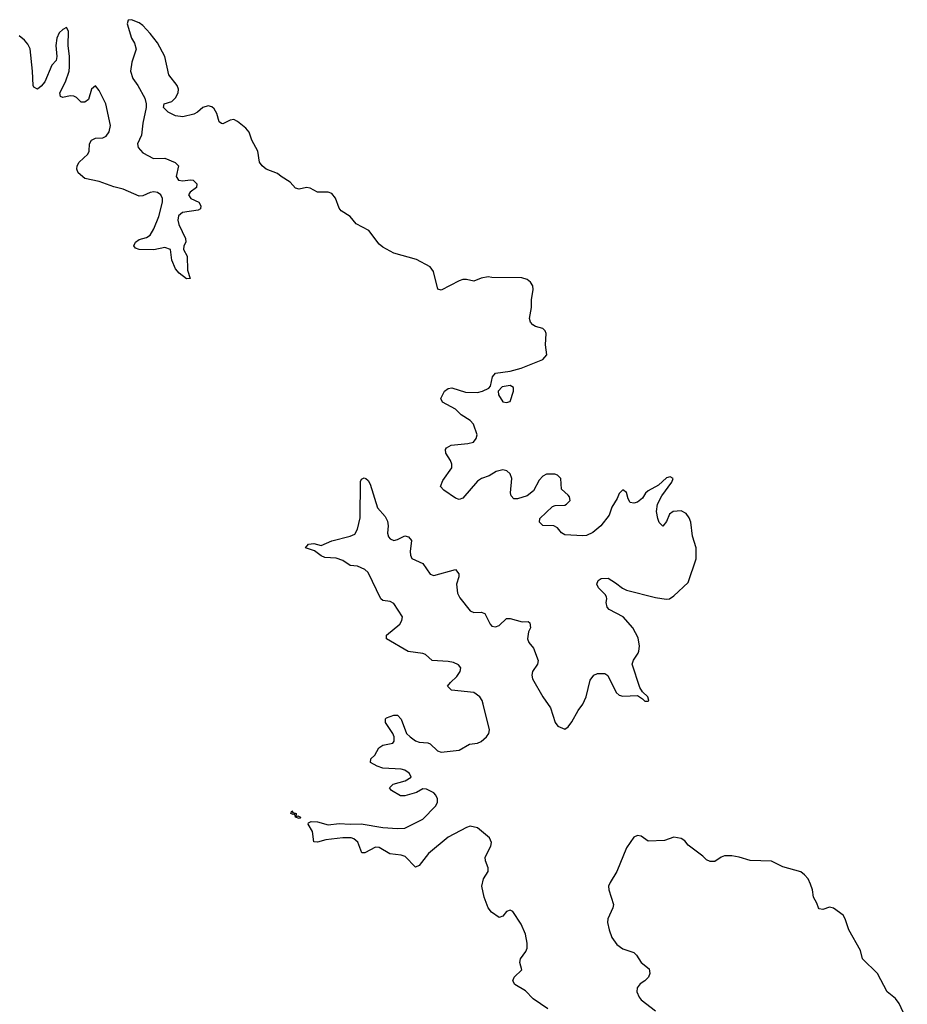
# Model space of a CAD drawing. Header units: inches. Extents: x 2396598 to 2566999, y 262085 to 451979.
# Tile 259 of 280: x 2561612 to 2566495, y 354481 to 359892. Entities that reach past the tile are written whole.
import ezdxf

# ---------------------------------------------------------------- set-up
doc = ezdxf.new("R2010")
doc.units = ezdxf.units.IN
doc.header["$MEASUREMENT"] = 0
doc.layers.add('C5365', color=7, linetype='Continuous')

msp = doc.modelspace()

# ---------------------------------------------------------------- linework, layer by layer
at = {"layer": 'C5365', "color": 5, "elevation": 20}
for points in [[(2564516.6, 354456.6), (2564437.2, 354510), (2564395.4, 354555.4), (2564336.2, 354590), (2564325.1, 354610), (2564332.7, 354630), (2564374, 354670), (2564362.9, 354710), (2564367, 354730), (2564396, 354770), (2564403.5, 354790), (2564404, 354816), (2564393.9, 354866.1), (2564370, 354920.9), (2564324.5, 354990), (2564310, 354998.9), (2564290, 354991.3), (2564270, 354966), (2564250, 354958.4), (2564207.7, 354987.7), (2564189.7, 355010), (2564168, 355070), (2564155.1, 355130), (2564164.2, 355170), (2564189.7, 355210), (2564189.7, 355230), (2564174.5, 355270), (2564172.8, 355290), (2564203, 355350), (2564207.6, 355370), (2564196.2, 355396.2), (2564130.8, 355450.8), (2564090, 355459.7), (2564070, 355453), (2563970, 355398.9), (2563861.2, 355310), (2563810, 355244.2), (2563790, 355235.1), (2563732.6, 355292.6), (2563710, 355300.2), (2563648.3, 355308.3), (2563590, 355343.1), (2563570, 355344.1), (2563510, 355312.4), (2563493.4, 355313.4), (2563471.9, 355371.9), (2563450, 355389.8), (2563434.9, 355394.9), (2563390, 355396.1), (2563296.2, 355383.8), (2563250, 355372.4), (2563230, 355374), (2563223.4, 355430), (2563199.6, 355470), (2563201.7, 355478.3), (2563214.9, 355485.1), (2563250, 355483.5), (2563310, 355466.2), (2563370, 355475), (2563430, 355470.1), (2563490, 355472.8), (2563610, 355451.6), (2563690, 355447.1), (2563730, 355449.6), (2563830, 355497.6), (2563899, 355570), (2563909.8, 355590), (2563909.8, 355610), (2563900.7, 355630), (2563890, 355643.1), (2563850, 355663.1), (2563830, 355665.6), (2563795.1, 355644.9), (2563730, 355625.6), (2563707.1, 355627.2), (2563656.6, 355656.6), (2563647, 355670), (2563666, 355690), (2563731.9, 355708.1), (2563765.6, 355730), (2563756.9, 355750), (2563750, 355755), (2563730, 355767.1), (2563710, 355772.5), (2563610, 355778.8), (2563578, 355790), (2563542, 355810), (2563544.5, 355830), (2563566.6, 355850), (2563587, 355890), (2563610, 355905.3), (2563664.1, 355915.9), (2563672.9, 355927.1), (2563671.6, 355950), (2563664.7, 355970), (2563624.7, 356030), (2563625.1, 356050), (2563630, 356055.5), (2563670, 356070.4), (2563690, 356070.4), (2563710, 356047.3), (2563740.3, 355970), (2563759.5, 355950), (2563790, 355928.9), (2563810, 355920.9), (2563858.2, 355918.2), (2563870, 355912.2), (2563910, 355873), (2563930, 355866), (2564030, 355877.6), (2564086.6, 355910), (2564130, 355916.6), (2564150, 355924.3), (2564180.3, 355950), (2564193.6, 355970), (2564196.8, 355990), (2564162.5, 356130), (2564156.2, 356150), (2564142.9, 356170), (2564110, 356194.6), (2563987.7, 356207.7), (2563966.3, 356230), (2563981.2, 356250), (2564017.7, 356282.3), (2564035.6, 356310), (2564038.9, 356330), (2564026.1, 356346.1), (2563998.6, 356358.6), (2563970, 356364.7), (2563882, 356370), (2563843.7, 356403.7), (2563829.5, 356409.5), (2563750, 356419.5), (2563629.3, 356490), (2563629.5, 356510), (2563702.6, 356570), (2563715.1, 356590), (2563717.4, 356610), (2563670, 356682.9), (2563650, 356693.7), (2563610, 356700.5), (2563599.6, 356710), (2563530, 356853.3), (2563510, 356870.8), (2563470.4, 356889.6), (2563430, 356892), (2563390, 356920.3), (2563352.6, 356932.6), (2563290, 356935.6), (2563270, 356944.7), (2563233.7, 356973.7), (2563184, 356990), (2563201.2, 357010), (2563230, 357013.2), (2563270, 357001.5), (2563330, 357027.3), (2563430, 357053.4), (2563455.1, 357064.9), (2563470, 357091.3), (2563484.9, 357155.1), (2563486.5, 357353.5), (2563492.7, 357367.3), (2563506.3, 357373.7), (2563516, 357370), (2563530, 357358.8), (2563539.9, 357339.9), (2563580.5, 357210), (2563622, 357162), (2563636.1, 357136.1), (2563639.3, 357110), (2563634.9, 357070), (2563640.4, 357050), (2563650, 357039.3), (2563670, 357030.4), (2563690, 357035.5), (2563730, 357056.3), (2563751.3, 357050), (2563766.8, 357030), (2563760.3, 356970), (2563762, 356950), (2563770, 356930.8), (2563830, 356903), (2563870, 356845.5), (2563890, 356837.1), (2564010.4, 356870.4), (2564027.5, 356847.5), (2564028, 356830), (2564014.7, 356790), (2564021, 356740.9), (2564034.2, 356714.2), (2564090, 356643.8), (2564110, 356634.4), (2564150, 356635.3), (2564170, 356628.2), (2564199.5, 356570), (2564210, 356558.7), (2564230, 356556), (2564250, 356562.6), (2564290, 356600.5), (2564310, 356601.6), (2564376.6, 356583.4), (2564410, 356584.7), (2564418, 356578), (2564422, 356550), (2564411.7, 356528.3), (2564404.9, 356490), (2564412.2, 356470), (2564438.3, 356438.3), (2564464.9, 356370), (2564461.3, 356350), (2564432.3, 356310), (2564429.2, 356290), (2564432.4, 356270), (2564490.3, 356170), (2564532, 356110), (2564557.6, 356030), (2564573, 356010), (2564610, 355992.2), (2564630, 356004.9), (2564650, 356032.4), (2564684.1, 356095.9), (2564710.7, 356130), (2564727.9, 356170), (2564750, 356261.6), (2564770, 356288.9), (2564790, 356298.8), (2564830, 356299), (2564848.1, 356288.1), (2564893.8, 356193.8), (2564910, 356180.5), (2564930, 356174.9), (2565010, 356178), (2565038.8, 356158.8), (2565050, 356146), (2565070, 356146), (2565072.7, 356150), (2565068, 356170), (2565037.2, 356197.2), (2565022.5, 356222.5), (2564982, 356350), (2564988.7, 356371.3), (2565015.1, 356410), (2565018, 356422), (2565021.3, 356450), (2565014.6, 356494.6), (2564984.2, 356550), (2564931.3, 356610), (2564854.5, 356650), (2564843.7, 356663.7), (2564837.6, 356690), (2564842, 356710), (2564839.6, 356719.6), (2564833.3, 356733.3), (2564796, 356770), (2564786.6, 356790), (2564794, 356810), (2564810, 356820.7), (2564850, 356822), (2564890, 356798), (2564927.2, 356767.2), (2564950, 356756.3), (2565110, 356717.3), (2565167.5, 356707.5), (2565186, 356710), (2565210, 356726), (2565290, 356798.8), (2565334, 356930), (2565333.7, 356990), (2565313, 357053), (2565304.1, 357130), (2565294.6, 357154.6), (2565278, 357178), (2565250, 357193.3), (2565207.3, 357190), (2565185.8, 357174.2), (2565170, 357134), (2565150, 357109.4), (2565130, 357129.2), (2565122.4, 357150), (2565114.7, 357190), (2565121, 357230), (2565143.8, 357276.2), (2565199.7, 357350), (2565206.6, 357370), (2565190, 357379.7), (2565170, 357374), (2565125.2, 357334.8), (2565070, 357302.4), (2565055.3, 357290), (2565037.9, 357262.1), (2565010, 357240.5), (2564990, 357235.6), (2564970, 357239.3), (2564958.7, 357258.7), (2564950, 357294), (2564930, 357309), (2564910, 357289), (2564899.3, 357260.7), (2564870, 357213.2), (2564854, 357170), (2564809.3, 357110.7), (2564765.5, 357074.5), (2564730, 357057.6), (2564710, 357055.6), (2564610, 357061.2), (2564592.9, 357072.9), (2564570, 357098.7), (2564550, 357109.6), (2564490, 357111.8), (2564471.8, 357130), (2564474, 357150), (2564542.6, 357217.4), (2564557.6, 357222.4), (2564610, 357224.9), (2564620.9, 357230), (2564639.6, 357250), (2564636.2, 357270), (2564630, 357279.3), (2564592.7, 357312.7), (2564588.7, 357370), (2564570, 357388.7), (2564555.1, 357395.1), (2564510, 357393.6), (2564490, 357383.7), (2564470, 357362), (2564438, 357302), (2564404, 357275.9), (2564350, 357258), (2564330, 357259.5), (2564314.9, 357274.9), (2564311.2, 357291.2), (2564319.8, 357370), (2564310, 357397), (2564292.6, 357412.6), (2564270, 357418), (2564233.4, 357410), (2564194.3, 357385.7), (2564153.4, 357370), (2564130, 357355.6), (2564050, 357262.7), (2564030, 357255.1), (2564010, 357262.7), (2563946, 357306), (2563927.3, 357327.3), (2563940.1, 357359.9), (2563989.6, 357430), (2563989.6, 357450), (2563982.4, 357470), (2563957, 357510), (2563955.1, 357530), (2563960.5, 357539.5), (2563985.4, 357554.6), (2564077.4, 357562.6), (2564108.7, 357570), (2564124, 357590), (2564129.3, 357610), (2564108.1, 357670), (2564091, 357690), (2564041.4, 357721.4), (2564010, 357752.6), (2563938, 357790), (2563929.6, 357810), (2563949.2, 357850.8), (2563970, 357865.3), (2563990, 357869), (2564064.5, 357844.5), (2564130, 357843.2), (2564158, 357850), (2564192.6, 357867.4), (2564202, 357878), (2564213, 357930), (2564230, 357950.2), (2564310, 357960.2), (2564370, 357977.5), (2564490, 358025.5), (2564512.1, 358050), (2564504.9, 358104.9), (2564507.6, 358167.6), (2564501.8, 358181.8), (2564490, 358194.5), (2564450, 358205.3), (2564434.5, 358214.5), (2564421.7, 358230), (2564416.9, 358250), (2564427.6, 358310), (2564427.5, 358352.5), (2564436, 358410), (2564434, 358430), (2564422, 358450), (2564403.7, 358463.7), (2564373.6, 358473.6), (2564210, 358475.3), (2564190, 358479), (2564150, 358472), (2564110, 358456), (2564070, 358465.1), (2564050, 358463.6), (2564030, 358457.6), (2563930, 358406), (2563912.1, 358412.1), (2563888.3, 358508.3), (2563870, 358534.5), (2563794.5, 358574.5), (2563670.5, 358609.5), (2563610, 358642), (2563590, 358658), (2563533.4, 358733.4), (2563462.9, 358770), (2563429.6, 358810), (2563381, 358841), (2563370, 358856.9), (2563350, 358911.1), (2563330, 358937.8), (2563310, 358944.7), (2563250, 358944.7), (2563210, 358966), (2563190, 358969.8), (2563150, 358960.9), (2563130, 358966.4), (2563099.5, 358999.5), (2563050, 359029.8), (2563030, 359047.8), (2562968.9, 359070), (2562945.8, 359090), (2562932.1, 359110), (2562921.6, 359170), (2562888.5, 359230), (2562874.3, 359274.3), (2562856.7, 359296.7), (2562810, 359333.6), (2562790, 359343.4), (2562770, 359340.2), (2562730, 359319.4), (2562722.2, 359322.3), (2562710, 359331.5), (2562696, 359376), (2562681.6, 359401.6), (2562670, 359413.4), (2562650, 359419), (2562620.2, 359410), (2562590, 359383.7), (2562570, 359372.7), (2562510, 359357.7), (2562470, 359364.1), (2562430, 359384.2), (2562404.2, 359410), (2562406.6, 359430), (2562450, 359442.9), (2562470, 359462.6), (2562483.8, 359490), (2562485.3, 359510), (2562478.2, 359530), (2562432.1, 359590), (2562411.2, 359690), (2562370, 359765), (2562330, 359817.1), (2562290, 359859.7), (2562270, 359875.8), (2562227.7, 359892.3), (2562208.9, 359890), (2562202.8, 359870), (2562227.7, 359790), (2562244.1, 359764.1), (2562253.1, 359730), (2562230, 359658.9), (2562221.7, 359610), (2562235, 359570), (2562262.9, 359530), (2562301.3, 359461.3), (2562308.9, 359430), (2562308.9, 359410), (2562290, 359323.6), (2562281.5, 359258.5), (2562260.7, 359210), (2562264.5, 359190), (2562290, 359160.1), (2562347.8, 359130), (2562410, 359131.3), (2562467.2, 359107.2), (2562485.8, 359090), (2562472.6, 359030), (2562486, 359010), (2562510, 359006), (2562550, 359012.7), (2562567.3, 359010), (2562587, 358990), (2562585, 358970), (2562550, 358945.1), (2562540.5, 358930), (2562553.4, 358910), (2562596.9, 358890), (2562609.1, 358870), (2562607.4, 358852.6), (2562593.9, 358846.1), (2562508.3, 358831.7), (2562486.1, 358813.9), (2562481.9, 358790), (2562487.2, 358767.2), (2562524.5, 358690), (2562525.7, 358670), (2562515.5, 358650), (2562513, 358630), (2562532.8, 358592.8), (2562535.3, 358515.3), (2562550, 358469.6), (2562530, 358468), (2562490, 358499.3), (2562470, 358523.9), (2562449.6, 358570.4), (2562442, 358630), (2562410, 358640.9), (2562350, 358627.1), (2562270, 358629.8), (2562250, 358637), (2562240.5, 358650), (2562249.6, 358670), (2562270, 358684.2), (2562310, 358695.8), (2562330, 358708.8), (2562350, 358742.3), (2562377, 358810), (2562398, 358890), (2562397.3, 358910), (2562389, 358930), (2562370, 358943.4), (2562350, 358946.4), (2562330, 358942.8), (2562290, 358924.8), (2562270, 358923.2), (2562180.7, 358960.7), (2562130, 358972.9), (2562050, 359003.4), (2561970, 359018.7), (2561934.7, 359050), (2561926, 359070), (2561928.6, 359090), (2561940.4, 359110), (2561987.1, 359152.9), (2561994, 359170), (2561996.8, 359210), (2562006.9, 359230), (2562030, 359240.4), (2562070, 359243), (2562087.4, 359252.6), (2562103.7, 359276.3), (2562111.2, 359310), (2562086.9, 359430), (2562050, 359503.5), (2562030, 359529.6), (2562008.2, 359510), (2561990, 359454), (2561970, 359439.5), (2561950, 359439.5), (2561925.2, 359465.2), (2561910, 359472.6), (2561890, 359474), (2561850, 359464.5), (2561836.9, 359470), (2561834, 359490), (2561864.4, 359550), (2561884.2, 359610), (2561886.9, 359633.1), (2561887, 359690), (2561879.5, 359750), (2561880.4, 359830), (2561870, 359849.6), (2561850, 359839.3), (2561830, 359821), (2561816.3, 359790), (2561812, 359750), (2561816.1, 359690), (2561812.8, 359667.2), (2561790, 359641.6), (2561750, 359551), (2561730, 359526.6), (2561710, 359511.1), (2561690, 359520.7), (2561686.9, 359530), (2561683.6, 359610), (2561670, 359731.3), (2561657.7, 359757.7), (2561639.4, 359779.4), (2561610, 359803.5)], [(2566494.7, 354390), (2566450, 354486), (2566430, 354512.3), (2566383.7, 354550), (2566330, 354649.2), (2566249, 354730), (2566236.5, 354776.5), (2566173.2, 354890), (2566153.2, 354950), (2566142, 354970), (2566089.3, 355009.3), (2566066, 355014), (2566030, 355001.2), (2566010, 355005.2), (2566006, 355010), (2565997.2, 355037.2), (2565979, 355070), (2565973.2, 355110), (2565961.5, 355141.5), (2565949, 355170), (2565930, 355193.2), (2565909.4, 355209.4), (2565810, 355235.6), (2565747.5, 355267.5), (2565630, 355271.6), (2565570, 355289.3), (2565530, 355296), (2565490, 355296), (2565470, 355289), (2565435.2, 355264.8), (2565410, 355266), (2565390, 355274), (2565370, 355295.3), (2565290, 355355.3), (2565270, 355379), (2565251.5, 355391.5), (2565210, 355399.5), (2565158.3, 355381.7), (2565070, 355377.2), (2565030, 355404), (2565010, 355409), (2564990, 355399), (2564950, 355341.2), (2564897.6, 355210), (2564859.5, 355150), (2564851.9, 355130), (2564853.1, 355110), (2564878.5, 355030), (2564875.8, 355010), (2564847.7, 354950), (2564845.4, 354930), (2564854, 354890), (2564870, 354848.4), (2564896, 354810), (2564930, 354786.2), (2564990, 354765.7), (2565005.7, 354750), (2565030, 354710.6), (2565075.4, 354675.4), (2565077.8, 354650), (2565070.7, 354629.2), (2565051.7, 354610), (2565026, 354594), (2565009.3, 354570.7), (2565007.5, 354550), (2565019.4, 354519.4), (2565030, 354504.5), (2565110, 354445.3)]]:
    msp.add_lwpolyline(points, dxfattribs=at)
for points in [[(2564310, 357880.9), (2564265.9, 357874.2), (2564244, 357850), (2564246, 357830), (2564270, 357791.3), (2564290, 357787.7), (2564310, 357794), (2564329, 357850), (2564329, 357870)], [(2563131.6, 355511.6), (2563143.2, 355516.8), (2563156.3, 355510), (2563155.9, 355504.1), (2563150, 355502.7), (2563129.6, 355510), (2563125.2, 355525.2), (2563116.3, 355523.7), (2563104.5, 355530), (2563110, 355544.7), (2563115.2, 355535.2), (2563132.7, 355530)]]:
    msp.add_lwpolyline(points, close=True, dxfattribs=at)

doc.saveas('drawing.dxf')
